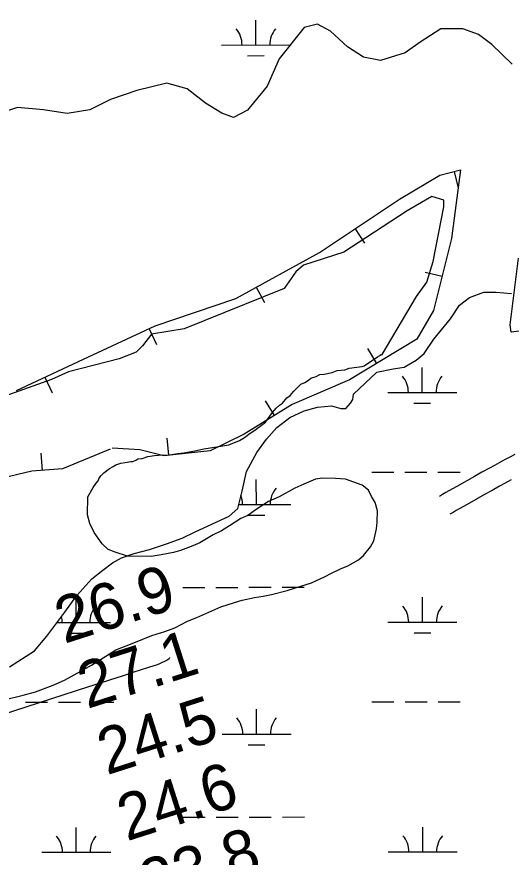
# Model space of a CAD drawing. Extents: x 3297753 to 3335611, y 652252 to 677623.
# Drawn here: x 3316674 to 3317391, y 670492 to 671709 of the extents above; entities that cross this region are included whole.
import ezdxf

# ---------------------------------------------------------------- set-up
doc = ezdxf.new("R2010")
doc.units = 0
for name, color, linetype in [('V-BORW-LINE', 7, 'Continuous'), ('V-RIVR-EDGE', 7, 'Continuous'), ('V-RIVR-RANG', 7, 'Continuous'), ('V-ROAD-CNTR', 7, 'Continuous'), ('V-SITE-VEGE', 7, 'Continuous'), ('V-TOPO-MAJR', 7, 'Continuous'), ('V-WETL-SWMP', 7, 'Continuous')]:
    doc.layers.add(name, color=color, linetype=linetype)

msp = doc.modelspace()

# ---------------------------------------------------------------- linework, layer by layer
at = {"layer": 'V-BORW-LINE'}
for p, q in [((3317307.9, 671485.2), (3317314.1, 671461)), ((3317164.5, 671402.3), (3317178.4, 671381.5)), ((3317290.5, 671333), (3317266.3, 671339)), ((3317021.3, 671317.5), (3317033.4, 671295.6)), ((3316866.3, 671257.5), (3316876.8, 671234.8)), ((3317195.9, 671207.2), (3317183, 671228.6)), ((3316715.2, 671187.3), (3316725.8, 671164.6)), ((3317047.8, 671131.9), (3317034.7, 671153.2)), ((3316894.8, 671074.2), (3316892.1, 671099)), ((3316711.7, 671052.3), (3316709.6, 671077.2))]:
    msp.add_line(p, q, dxfattribs=at)
for points in [[(3316674.1, 671168.2), (3316778.6, 671216.8), (3316875.1, 671261.6), (3316992, 671301.3), (3317112.9, 671367.9), (3317228.9, 671445.3), (3317287.4, 671480), (3317317.1, 671487.6), (3317304.2, 671388.1), (3317278.4, 671284), (3317254.1, 671242.5), (3317156.7, 671183.4), (3317073.2, 671147.5), (3317004, 671105), (3316954.6, 671080.6), (3316887.4, 671073.4), (3316852.5, 671082.1), (3316812.7, 671084.3)], [(3317436.8, 671258.5), (3317390.7, 671252.5), (3317389.3, 671263), (3317401.2, 671359.5)], [(3316809.7, 671083), (3316740.5, 671054.8), (3316696.2, 671051), (3316653.8, 671041.2)]]:
    msp.add_lwpolyline(points, dxfattribs=at)
at = {"layer": 'V-RIVR-EDGE'}
msp.add_spline([(3319128.4, 669896.1), (3319102.4, 669879.1), (3319066.7, 669858.6), (3318998.7, 669821.5), (3318951.4, 669795.7), (3318909.4, 669773.7), (3318888.8, 669759.4), (3318855.4, 669738.9), (3318784.8, 669700.7), (3318721.5, 669664.8), (3318664, 669631.6), (3318611.6, 669602.2), (3318546.3, 669558.2), (3318510.6, 669535.8), (3318467.5, 669512.6), (3318428.6, 669485.2), (3318397.2, 669465.9), (3318376.2, 669455.1), (3318341.6, 669437.3), (3318290, 669414.2), (3318221.3, 669382.9), (3318160.7, 669354.4), (3318105.6, 669327.4), (3318072.2, 669313.1), (3318054.3, 669302.3), (3318037.6, 669291.1), (3318008.5, 669278.3), (3317934.7, 669245.6), (3317848.2, 669204.7), (3317778.3, 669175.8), (3317690.1, 669136.4), (3317626.9, 669112.5), (3317574.9, 669094.4), (3317522.1, 669077.9), (3317438.3, 669052.5), (3317361.8, 669030.2), (3317325.3, 669021), (3317282.6, 669010.6), (3317240.4, 669001), (3317195, 668994.9), (3317157.7, 668992.7), (3317125.1, 668988.9), (3317099.9, 668988.2), (3317080.2, 668991.7), (3317051.9, 668995.3), (3317007.3, 668998.1), (3316976.3, 668998.2), (3316934, 668997.1), (3316897.1, 668994.1), (3316852.9, 668984.1), (3316825.3, 668979.2), (3316789.6, 668968.4), (3316757.8, 668964.6), (3316689.2, 668960.9), (3316637.2, 668958.7), (3316609.3, 668962.3), (3316564.3, 668966.2), (3316521.7, 668969.5), (3316453.4, 668978.2), (3316408.5, 668983.7), (3316370.9, 668990.8), (3316339.5, 669003.6), (3316308.1, 669017.7), (3316175.6, 669059.1), (3316062.4, 669095.9), (3316009, 669111.1), (3315957.5, 669138.8), (3315917.6, 669168.7), (3315889.7, 669185.5), (3315866.1, 669203.8), (3315831.3, 669231.4), (3315800.7, 669249.3), (3315742.6, 669272.7), (3315665.5, 669309), (3315570.2, 669365), (3315493.2, 669416), (3315408.4, 669475.2), (3315304.6, 669541), (3315222.5, 669595.5), (3315155.1, 669631.7), (3315081.5, 669664.5), (3315028.9, 669686.3), (3315002.9, 669692.6), (3314990.9, 669694.2), (3314966.1, 669703.9), (3314940.5, 669718.3), (3314918.4, 669734.7), (3314896.8, 669755.7), (3314868.1, 669779), (3314813.2, 669818.3), (3314771.8, 669851.4), (3314742, 669877.8), (3314699, 669923.3), (3314661.5, 669973.4), (3314624.4, 670022.8), (3314598.5, 670050.4), (3314575.3, 670069.8), (3314546.6, 670087.7), (3314523.4, 670094), (3314495.5, 670098.3), (3314476.1, 670103.8), (3314468, 670107.7), (3314463.3, 670108.9), (3314460.6, 670106.2), (3314446.3, 670107.7), (3314437.4, 670115.5), (3314433.1, 670128.3), (3314432, 670143.1), (3314432.4, 670159), (3314428.9, 670163.6), (3314421.2, 670172.6), (3314382.1, 670199.4), (3314356.2, 670215), (3314336.4, 670225.1), (3314320.5, 670227.5), (3314307.7, 670227.1), (3314297.6, 670226), (3314289.5, 670228.7), (3314284.1, 670233.4), (3314263.6, 670256.3), (3314234.2, 670300.2), (3314210.3, 670339.9), (3314184, 670376.4), (3314159.6, 670409.4), (3314121.8, 670464.6), (3314083.9, 670521.7), (3314058.4, 670561.3), (3314047.6, 670571.4), (3314026.3, 670588.9), (3314010.8, 670599.8), (3314004.2, 670603.3), (3313993.8, 670604.5), (3313981.3, 670603.7), (3313978.6, 670604.9), (3313958.9, 670618.9), (3313934.1, 670640.7), (3313892.3, 670683.5), (3313876.5, 670708.7), (3313854.1, 670736.3), (3313826.2, 670759.2), (3313808, 670773.2), (3313806.5, 670777.9), (3313803.4, 670800.8), (3313791.1, 670838.1), (3313772.6, 670874.2), (3313744.7, 670904.9), (3313727.3, 670918.5), (3313708.7, 670925.1), (3313696.3, 670933.3), (3313689.8, 670944.9), (3313684.4, 670960.1), (3313677.1, 670978.7), (3313670.1, 670989.6), (3313657, 671002.4), (3313636.1, 671018.4), (3313615.6, 671042.9), (3313603.2, 671064.6), (3313592, 671080.5), (3313565.3, 671118.2), (3313548.7, 671147), (3313542.2, 671155.9), (3313529.4, 671167.9), (3313524, 671178.4), (3313524, 671193.9), (3313519.4, 671213.7), (3313509.4, 671244.8), (3313494, 671276.2), (3313469.6, 671310.8), (3313446.5, 671348.1), (3313425.2, 671380.7), (3313399.7, 671423.8), (3313367.3, 671477.8), (3313340.6, 671517.8), (3313310.9, 671556.7), (3313282.6, 671594), (3313261.4, 671615.7), (3313235.8, 671644.1), (3313221.6, 671667.8), (3313207.7, 671695.8), (3313192.2, 671714.4), (3313177.9, 671738.5), (3313162.9, 671770.7), (3313133.1, 671822.8), (3313095.7, 671899.2), (3313081.4, 671936.1), (3313064.5, 671974.6), (3313049.4, 672009.1), (3313032.4, 672030.9), (3313011.5, 672048.4), (3313010, 672053.4), (3313008.1, 672060), (3313006.1, 672063.5), (3312992.2, 672075.6), (3312979.8, 672090.3), (3312969.4, 672106.6), (3312960.2, 672133.8), (3312954.8, 672153.6), (3312938.6, 672182), (3312919.3, 672214.2), (3312906.5, 672244.5), (3312890.3, 672278.3), (3312865.6, 672319), (3312852.5, 672347.4), (3312845.2, 672364.5), (3312835.9, 672379.6), (3312824.3, 672390.5), (3312817.3, 672405.2), (3312803.1, 672430.1), (3312791.1, 672451.5), (3312777.6, 672467.4), (3312769.1, 672479), (3312760.2, 672496.5), (3312756.4, 672525.2), (3312752.9, 672545), (3312743.3, 672569.5), (3312730.9, 672593.9), (3312715.1, 672611.4), (3312711.2, 672618.4), (3312711.2, 672622.7), (3312712, 672630), (3312706.6, 672640.1), (3312695.4, 672653.7), (3312691.5, 672656.1), (3312691.1, 672649.9), (3312671.7, 672650.3), (3312659.3, 672651.5), (3312656.6, 672653.4), (3312655.9, 672655.8), (3312655.9, 672660.4), (3312657.4, 672663.9), (3312662.5, 672667.4), (3312666, 672667.8), (3312673.3, 672666.2), (3312685.4, 672662.7), (3312689.6, 672663.4), (3312690.8, 672666.5), (3312680.8, 672685.2), (3312674.2, 672698.4), (3312664.9, 672710.4), (3312661.5, 672722.9), (3312652.6, 672744.6), (3312642.6, 672764.8), (3312630.6, 672779.9), (3312620.2, 672802.5), (3312606.6, 672821.5), (3312599.7, 672834.7), (3312586.9, 672851.8), (3312575.7, 672877), (3312565.4, 672908.1), (3312555.3, 672925.5), (3312544.5, 672942.6), (3312535.3, 672972.1), (3312524.5, 673007.4), (3312515.2, 673033.5), (3312497.5, 673081.2), (3312492.1, 673094.8), (3312486.3, 673107.2), (3312471.6, 673121.2), (3312462.4, 673128.6), (3312455.8, 673144.9), (3312445.4, 673179.1), (3312425.7, 673220.2), (3312421.5, 673234.2), (3312420.8, 673246.2), (3312418.1, 673255.5), (3312403, 673297.1), (3312376.5, 673363), (3312353.7, 673425.1), (3312312.8, 673516.8), (3312308.2, 673523), (3312298.1, 673530), (3312295.8, 673533.9), (3312295.9, 673544.7), (3312295.1, 673561.4), (3312291.3, 673578.1), (3312279.7, 673610.7), (3312265.9, 673650.7), (3312259.7, 673670.5), (3312252.8, 673700.3), (3312246.3, 673719), (3312244.3, 673722.1), (3312239.7, 673724.4), (3312231.2, 673731.4), (3312227.7, 673739.6), (3312227.3, 673747.7), (3312225.8, 673765.2), (3312221.6, 673783.8), (3312215.1, 673806.7), (3312206.6, 673824.6), (3312195.8, 673854.8), (3312188.5, 673891.7), (3312185.8, 673909.2), (3312175.8, 673935.9), (3312163.1, 673960.4), (3312160, 673967.8), (3312160, 673981.3), (3312156.2, 674003.9), (3312152.8, 674023.6), (3312140.5, 674063.6), (3312122.8, 674126.1), (3312116.7, 674157.1), (3312105.9, 674205.2), (3312092, 674242.9), (3312078.9, 674267.4), (3312075.5, 674280.6), (3312073.9, 674291.4), (3312066.2, 674307.3), (3312063.9, 674314.7), (3312064.7, 674322.5), (3312065.1, 674329.1), (3312058.5, 674339.5), (3312053.5, 674350), (3312051.6, 674359.7), (3312049.3, 674374.5), (3312044.4, 674402.8), (3312044.4, 674407.4), (3312047.9, 674412.9), (3312049.4, 674416.3), (3312048.7, 674421.4), (3312045.2, 674426.4), (3312039.4, 674428.4), (3312032.5, 674462.9), (3312024.4, 674503.7), (3312017.9, 674530.1), (3312012.5, 674533.6), (3312009, 674538.6), (3312009, 674542.1), (3312012.1, 674544.4), (3312016.4, 674545.2), (3312018, 674549.8), (3312015.7, 674570.4), (3312009.9, 674590.2), (3312007.6, 674592.9), (3312003.3, 674595.2), (3311998.7, 674597.6), (3311999.9, 674600.7), (3312002.6, 674604.5), (3312003, 674610.8), (3311997.6, 674625.1), (3311996.8, 674634), (3311998, 674649.9), (3311996.9, 674660.4), (3311993, 674667.4), (3311983, 674679.4), (3311982.6, 674692.6), (3311982.3, 674714.7), (3311983.9, 674718.2), (3311981.2, 674735.3), (3311978.9, 674740), (3311972.7, 674751.6), (3311965, 674768.3), (3311960.4, 674783.4), (3311953.5, 674811.8), (3311951.6, 674835.8), (3311949.7, 674865.3), (3311946.7, 674884.3), (3311939.3, 674896.3), (3311937.8, 674903.7), (3311938.6, 674914.2), (3311938.2, 674925.4), (3311931.7, 674958), (3311920.9, 674990.2), (3311909.8, 675028.6), (3311896.7, 675065.9), (3311889.8, 675096.6), (3311885.6, 675114.4), (3311882.5, 675119.1), (3311872, 675124.1), (3311865, 675124.2), (3311859.2, 675119.1), (3311856.9, 675114.5), (3311856.9, 675109.4), (3311858.4, 675104.8), (3311869.6, 675098.9), (3311876.2, 675089.6), (3311876.2, 675087.7), (3311871.9, 675086.9), (3311863, 675086.9), (3311853.7, 675086.2), (3311849.4, 675081.5), (3311847.1, 675075.7), (3311847.1, 675072.2), (3311847.1, 675067.2), (3311849.7, 675059.4), (3311849, 675056.3), (3311844.3, 675053.6), (3311838.9, 675052.1), (3311833.8, 675052.1), (3311831.1, 675057.9), (3311827.7, 675068.8), (3311827.7, 675074.2), (3311826.9, 675076.2), (3311824.6, 675077.7), (3311819.5, 675077.7), (3311814.9, 675073.9), (3311809.8, 675072.7), (3311793.1, 675068.1), (3311785, 675068.1), (3311778, 675073.6), (3311775.7, 675079.4), (3311778.5, 675091.4), (3311781.6, 675104.2), (3311784.3, 675108.5), (3311789.4, 675112.3), (3311788.6, 675115), (3311783.6, 675117), (3311782.4, 675122), (3311782.4, 675125.9), (3311787.9, 675135.2), (3311787.5, 675139.1), (3311785.2, 675141), (3311771.6, 675136.4), (3311760.7, 675134.9), (3311735.9, 675134.2), (3311725.8, 675133.8), (3311723.5, 675134.6), (3311722.4, 675138.9), (3311722.4, 675153.6), (3311723.2, 675168.7), (3311725.9, 675175.7), (3311733.3, 675184.2), (3311735.7, 675190.8), (3311740.4, 675212.1)], degree=3, dxfattribs=at)
at = {"layer": 'V-ROAD-CNTR'}
for points in [[(3317396.1, 671075.3), (3317388.7, 671071.4), (3317382.2, 671068), (3317376.5, 671065), (3317366.7, 671059.6), (3317359.4, 671055.5), (3317348.4, 671049.5), (3317337.5, 671043.3), (3317312.1, 671029.1), (3317305.7, 671025.5), (3317296.2, 671020.1), (3317291.4, 671017.3), (3317286.7, 671014.6)], [(3317390.8, 671038.6), (3317381.1, 671033.3), (3317373.9, 671029.3), (3317363, 671023.3), (3317352.1, 671017.2), (3317326.8, 671003), (3317320.5, 670999.4), (3317311.1, 670994.1), (3317306.5, 670991.4), (3317301.8, 670988.7)]]:
    msp.add_lwpolyline(points, dxfattribs=at)
at = {"layer": 'V-SITE-VEGE'}
for points in [[(3317034.7, 671121.9), (3317037.4, 671125.4), (3317044.8, 671136.1), (3317050.4, 671142.4), (3317054.9, 671146.8), (3317059.5, 671149.5), (3317065.9, 671157.5), (3317070.5, 671161), (3317076, 671167.2), (3317086.1, 671177), (3317091.6, 671179.6), (3317097, 671183.2), (3317100.7, 671185.8), (3317108, 671188.4), (3317113.4, 671191), (3317119.8, 671191.8), (3317131.5, 671194.3), (3317138.8, 671196.9), (3317149.6, 671197.7), (3317156, 671200.3), (3317166.9, 671201.9), (3317175, 671202.7), (3317177.7, 671203.5), (3317196.9, 671216.8), (3317200.5, 671218.5), (3317202.4, 671220.3), (3317203.7, 671220.2), (3317253.4, 671304.2), (3317268.4, 671324.9), (3317277.8, 671355), (3317292.9, 671434), (3317292.9, 671443.5), (3317275.9, 671449.1), (3317266.5, 671443.5), (3317240.2, 671428.4), (3317180, 671388.9), (3317148.1, 671368.2), (3317089.8, 671349.4), (3317078.5, 671340), (3317061.6, 671315.5), (3316916.8, 671257.2), (3316869.8, 671249.6), (3316856.7, 671232.7), (3316847.3, 671223.3), (3316822.8, 671213.9), (3316749.5, 671195.1), (3316725, 671183.8), (3316643.1, 671154.9)], [(3316656.3, 670719.9), (3316683.5, 670726.7), (3316701.6, 670731.8), (3316727.1, 670741.3), (3316743.4, 670748.3), (3316767.1, 670761.4), (3316782.6, 670770.2), (3316803.6, 670783.4), (3316818.1, 670792.2), (3316841.8, 670801.8), (3316857.2, 670807.8), (3316869.9, 670813), (3316889, 670819.1), (3316903.5, 670824.2), (3316921.7, 670833.9), (3316935.4, 670839.1), (3316969.9, 670854.8), (3316989.9, 670860.8), (3317000.8, 670864.2), (3317018.9, 670868.4), (3317031.5, 670870), (3317043.3, 670872.6), (3317066, 670878.5), (3317085.9, 670884.5), (3317101.4, 670889.7), (3317121.4, 670898.4), (3317130.5, 670903.7), (3317143.2, 670909.8), (3317154.1, 670914.1), (3317169.6, 670922.9), (3317176.9, 670929.1), (3317187.1, 670941.6), (3317191.7, 670950.5), (3317195.6, 670967.6), (3317196.7, 670977.5), (3317196.9, 670993.8), (3317193.5, 671005.6), (3317188.2, 671014.7), (3317183.9, 671023.8), (3317175, 671031.1), (3317150.7, 671039.7), (3317136.3, 671040.8), (3317117.3, 671041.1), (3317107.4, 671039.5), (3317090.1, 671032.5), (3317077.4, 671026.4), (3317054.6, 671014.1), (3317039.2, 671007.1), (3317020, 670994.8), (3317009, 670986.9), (3316999, 670982.5), (3316982.6, 670971.9), (3316970.8, 670964.9), (3316958.9, 670958.8), (3316939.8, 670947.3), (3316927.1, 670942.1), (3316911.6, 670936.1), (3316901.7, 670933.5), (3316883.5, 670930.2), (3316869.1, 670927.7), (3316834.8, 670928.3), (3316816.8, 670934), (3316806.9, 670937.7), (3316798, 670946), (3316786.6, 670962.4), (3316780.5, 670975.2), (3316777, 670987.9), (3316777.5, 671014), (3316784.9, 671027.5), (3316789.5, 671033.7), (3316792.3, 671037.3), (3316793.2, 671040), (3316796, 671044.4), (3316800.6, 671048.9), (3316808.8, 671055.1), (3316814.3, 671057.7), (3316817.9, 671060.3), (3316825.2, 671062.9), (3316831.5, 671063.7), (3316839.7, 671065.4), (3316842.4, 671065.4), (3316846.9, 671067.1), (3316849.7, 671068.9), (3316856, 671069.7), (3316864.2, 671072.2), (3316874.1, 671073.9), (3316885.9, 671074.6), (3316893.1, 671074.5), (3316907.6, 671077), (3316916.6, 671077.7), (3316934.7, 671081), (3316945.6, 671083.6), (3316967.3, 671086.8), (3316981.8, 671089.3), (3316997.2, 671095.4), (3317004.5, 671099.8), (3317012.8, 671106), (3317019.1, 671110.4), (3317034.7, 671121.9)]]:
    msp.add_lwpolyline(points, dxfattribs=at)
at = {"layer": 'V-TOPO-MAJR'}
for points in [[(3316895.9, 670781.5), (3316895.7, 670780.7), (3316894.7, 670779.1), (3316892.4, 670777.4), (3316881.1, 670772.1), (3316878, 670770.7), (3316876.3, 670770.2), (3316874.7, 670769.6), (3316844.2, 670759.9), (3316827.3, 670754.5), (3316810.4, 670749), (3316793.6, 670743.6), (3316776.7, 670738.2), (3316134.8, 670530.3)], [(3316895.9, 670781.5), (3316895.9, 670781.5)]]:
    msp.add_lwpolyline(points, dxfattribs=at)
at = {"layer": 'V-WETL-SWMP'}
for p, q in [((3317020.9, 671668.4), (3317020.9, 671704.4)), ((3316970.9, 671668.3), (3317070.7, 671668.4)), ((3317008.9, 671652.9), (3317032.9, 671653)), ((3317261.9, 671165.1), (3317261.8, 671201.1)), ((3317211.9, 671165.1), (3317311.9, 671165.2)), ((3317249.9, 671149.7), (3317273.9, 671149.7)), ((3317188.6, 671049.6), (3317220.6, 671049.7)), ((3317236.6, 671049.7), (3317268.6, 671049.7)), ((3317284.6, 671049.7), (3317316.6, 671049.8)), ((3317021.6, 671003), (3317021.5, 671039)), ((3316996.2, 671003), (3317071.6, 671003.1)), ((3317009.6, 670987.6), (3317033.6, 670987.6)), ((3316914.8, 670882.9), (3316946.8, 670882.9)), ((3316962.8, 670882.9), (3316994.8, 670882.9)), ((3317010.8, 670883), (3317042.8, 670883)), ((3317058.8, 670883), (3317090.8, 670883)), ((3316760.3, 670832), (3316760.3, 670868)), ((3317262.2, 670832.5), (3317262.2, 670868.5)), ((3316733, 670831.9), (3316810.3, 670832)), ((3317212.2, 670832.4), (3317312.2, 670832.5)), ((3316748.3, 670816.5), (3316772.3, 670816.5)), ((3317250.2, 670817), (3317274.2, 670817.1)), ((3316687, 670716.5), (3316719, 670716.5)), ((3316735, 670716.5), (3316767, 670716.5)), ((3316783, 670716.6), (3316815, 670716.6)), ((3317188.9, 670717), (3317220.9, 670717)), ((3317236.9, 670717), (3317268.9, 670717)), ((3317284.9, 670717.1), (3317316.9, 670717.1)), ((3317021.9, 670670.4), (3317021.9, 670706.4)), ((3316971.9, 670670.3), (3317071.9, 670670.4)), ((3317009.9, 670654.9), (3317033.9, 670654.9)), ((3316915.2, 670550.2), (3316947.2, 670550.2)), ((3316963.2, 670550.2), (3316995.2, 670550.3)), ((3317011.2, 670550.3), (3317043.2, 670550.3)), ((3317059.2, 670550.3), (3317091.2, 670550.4)), ((3316760.6, 670499.3), (3316760.6, 670535.3)), ((3317262.6, 670499.8), (3317262.5, 670535.8)), ((3316710.6, 670499.2), (3316810.6, 670499.3)), ((3317212.6, 670499.7), (3317312.6, 670499.8))]:
    msp.add_line(p, q, dxfattribs=at)
for points in [[(3317391.9, 671640.6), (3317362.9, 671668.9), (3317343.6, 671683.6), (3317320.6, 671691.9), (3317288.8, 671692), (3317259, 671672.6), (3317237.2, 671657), (3317201.6, 671646), (3317176.6, 671650.8), (3317153.7, 671665.9), (3317129, 671688.2), (3317110, 671698.5), (3317090.8, 671693.6), (3317054.6, 671648.3), (3317037.3, 671608.8), (3317008.8, 671573.8), (3316988.3, 671563.4), (3316971.7, 671569.6), (3316948, 671583.9), (3316921.3, 671605.1), (3316891.9, 671613.1), (3316848.3, 671602.3), (3316810.3, 671589.3), (3316780.2, 671574.3), (3316747.4, 671569.2), (3316713.2, 671574.5), (3316675.5, 671577.9), (3316648.2, 671568.8)], [(3316663.7, 670767.8), (3316699.9, 670790.8), (3316718.2, 670812), (3316744.2, 670847), (3316761.3, 670871), (3316783.2, 670895.4), (3316799, 670907.9), (3316813.1, 670918.4), (3316826.3, 670925.8), (3316844.4, 670931.9), (3316866.8, 670937.9), (3316891.6, 670945.8), (3316914, 670954.2), (3316932.9, 670963.1), (3316982.3, 670985.8), (3316994.8, 670997.2), (3317000.8, 671022.2), (3317007.2, 671050.8), (3317022.4, 671078.4), (3317036.3, 671097.7), (3317051.3, 671114.6), (3317070.2, 671129), (3317090.7, 671138.7), (3317110.3, 671143.9), (3317130.2, 671146), (3317143.7, 671141.8), (3317151.3, 671141.7), (3317157.8, 671149.5), (3317161.1, 671155.1), (3317162.4, 671162.6), (3317196.2, 671194.5), (3317219.5, 671199.5), (3317235.9, 671201.7), (3317253.2, 671211.7), (3317264.5, 671221.5), (3317278.8, 671242.4), (3317302.8, 671271.9), (3317315.8, 671291.6), (3317330.3, 671302.9), (3317351.2, 671310.2), (3317369.1, 671310.3), (3317391, 671308.7)]]:
    msp.add_lwpolyline(points, dxfattribs=at)
for centre, start, end in [((3316965.6, 671668.8), 359.2865, 40.8301), ((3317076.1, 671668.9), 139.2865, 180.8301), ((3317206.6, 671165.6), 359.2865, 40.8301), ((3317317.1, 671165.7), 139.2865, 180.8301), ((3317076.8, 671003.6), 139.2865, 180.8301), ((3316966.3, 671003.5), 359.2865, 20.7288), ((3316815.5, 670832.5), 139.2865, 180.8301), ((3317207, 670832.9), 359.2865, 40.8301), ((3317317.5, 670833), 139.2865, 180.8301), ((3316705.1, 670832.4), 359.2865, 13.3135), ((3316966.7, 670670.8), 359.2865, 40.8301), ((3317077.1, 670670.9), 139.2865, 180.8301), ((3316705.4, 670499.7), 359.2865, 40.8301), ((3316815.9, 670499.8), 139.2865, 180.8301), ((3317207.3, 670500.2), 359.2865, 40.8301), ((3317317.8, 670500.3), 139.2865, 180.8301)]:
    msp.add_arc(centre, 35.2, start, end, dxfattribs=at)

# ---------------------------------------------------------------- texts
at = {"layer": 'V-RIVR-RANG'}
for s, p in [('26.9', (3316743.1, 670800.9)), ('27.1', (3316776.3, 670706.6)), ('24.5', (3316804.8, 670610.7)), ('24.6', (3316833.7, 670514.9)), ('23.8', (3316866.1, 670420.3))]:
    msp.add_text(s, height=67, rotation=17.7283, dxfattribs=at).set_placement(p)

doc.saveas('drawing.dxf')
